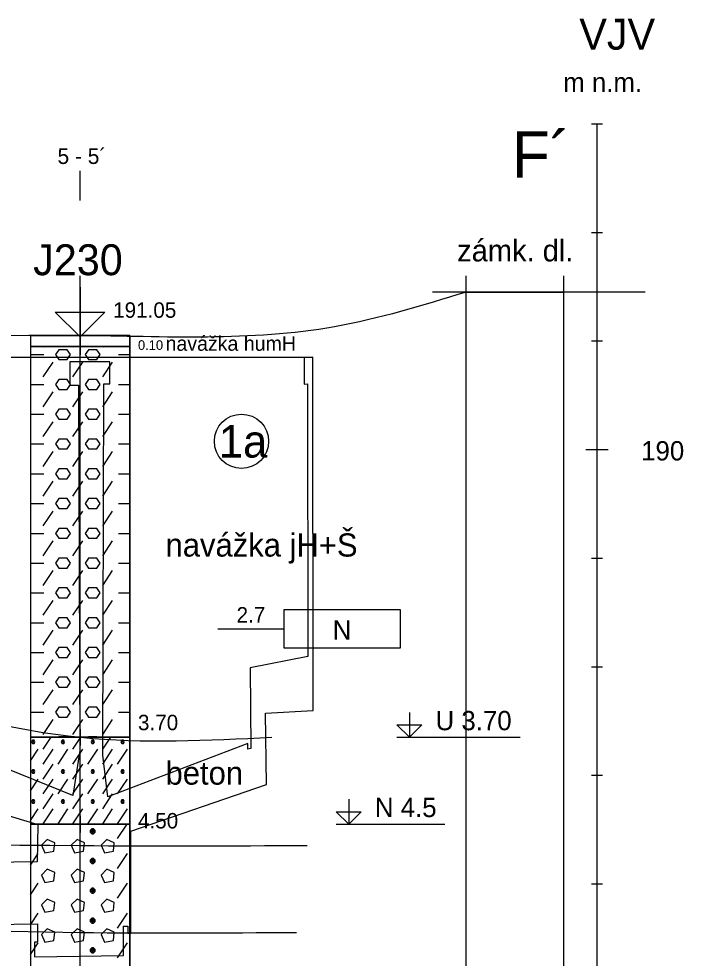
# Model space of a CAD drawing. Extents: x 3042 to 4120, y 576 to 2694.
# Drawn here: x 3510.79 to 3541.38, y 610.4 to 653.66 of the extents above; entities that cross this region are included whole.
import ezdxf

# ---------------------------------------------------------------- set-up
doc = ezdxf.new("R2010")
doc.units = 0
for name, color, linetype in [('15', 7, 'Continuous'), ('16', 7, 'Continuous'), ('17', 7, 'Continuous'), ('18', 7, 'Continuous'), ('19', 7, 'Continuous'), ('20', 7, 'Continuous'), ('21', 7, 'Continuous'), ('22', 7, 'Continuous'), ('51', 7, 'Continuous'), ('52', 7, 'Continuous'), ('53', 7, 'Continuous'), ('56', 7, 'Continuous'), ('61', 7, 'Continuous'), ('62', 7, 'Continuous'), ('HPV', 7, 'Continuous'), ('ig vrty popis', 7, 'Continuous'), ('komunikace', 7, 'Continuous'), ('nádrže', 7, 'Continuous'), ('pomocna', 7, 'Continuous'), ('rozhraní', 7, 'Continuous')]:
    doc.layers.add(name, color=color, linetype=linetype)

msp = doc.modelspace()

# ---------------------------------------------------------------- linework, layer by layer
at = {"layer": '15'}
msp.add_lwpolyline([(3513.612, 641.299), (3513.612, 639.013), (3512.469, 640.156), (3514.755, 640.156), (3513.612, 639.013)], dxfattribs=at)
at = {"layer": '18'}
msp.add_line((3513.612, 599.076), (3513.612, 639.076), dxfattribs=at)
at = {"layer": '19'}
for p, q in [((3537.16, 648.826), (3537.668, 648.826)), ((3537.16, 643.826), (3537.668, 643.826)), ((3537.16, 638.826), (3537.668, 638.826)), ((3536.906, 633.826), (3537.922, 633.826)), ((3537.16, 628.826), (3537.668, 628.826)), ((3537.16, 623.826), (3537.668, 623.826)), ((3537.16, 618.826), (3537.668, 618.826)), ((3537.16, 613.826), (3537.668, 613.826))]:
    msp.add_line(p, q, dxfattribs=at)
at = {"layer": '21'}
msp.add_line((3537.414, 583.826), (3537.414, 648.826), dxfattribs=at)
at = {"layer": '22'}
msp.add_lwpolyline([(3513.612, 645.299), (3513.612, 645.299), (3513.612, 646.668)], dxfattribs=at)
at = {"layer": '51'}
for p, q in [((3511.911, 638.539), (3511.936, 638.576)), ((3513.283, 638.539), (3513.308, 638.577)), ((3514.654, 638.539), (3514.679, 638.576)), ((3511.326, 638.197), (3511.949, 638.197)), ((3515.378, 638.197), (3515.898, 638.197)), ((3511.911, 637.168), (3512.368, 637.854)), ((3513.283, 637.168), (3513.74, 637.854)), ((3514.654, 637.168), (3515.112, 637.854)), ((3511.326, 636.825), (3511.949, 636.825)), ((3515.378, 636.825), (3515.898, 636.825)), ((3511.911, 635.796), (3512.368, 636.482)), ((3513.283, 635.796), (3513.74, 636.482)), ((3514.654, 635.796), (3515.112, 636.482)), ((3511.326, 635.453), (3511.949, 635.453)), ((3511.911, 634.425), (3512.368, 635.11)), ((3513.283, 634.425), (3513.74, 635.11)), ((3514.654, 634.425), (3515.112, 635.11)), ((3515.378, 635.453), (3515.898, 635.453)), ((3511.326, 634.082), (3511.949, 634.082)), ((3515.378, 634.082), (3515.898, 634.082)), ((3511.911, 633.053), (3512.368, 633.739)), ((3513.283, 633.053), (3513.74, 633.739)), ((3514.654, 633.053), (3515.112, 633.739)), ((3511.326, 632.71), (3511.949, 632.71)), ((3515.378, 632.71), (3515.898, 632.71)), ((3511.911, 631.681), (3512.368, 632.367)), ((3513.283, 631.681), (3513.74, 632.367)), ((3514.654, 631.681), (3515.112, 632.367)), ((3511.326, 631.339), (3511.949, 631.339)), ((3515.378, 631.339), (3515.898, 631.339)), ((3511.911, 630.31), (3512.368, 630.996)), ((3513.283, 630.31), (3513.74, 630.996)), ((3514.654, 630.31), (3515.112, 630.996)), ((3511.326, 629.967), (3511.949, 629.967)), ((3515.378, 629.967), (3515.898, 629.967)), ((3511.911, 628.938), (3512.368, 629.624)), ((3513.283, 628.938), (3513.74, 629.624)), ((3514.654, 628.938), (3515.112, 629.624)), ((3511.326, 628.595), (3511.949, 628.595)), ((3515.378, 628.595), (3515.898, 628.595)), ((3511.911, 627.567), (3512.368, 628.252)), ((3513.283, 627.567), (3513.74, 628.252)), ((3514.654, 627.567), (3515.112, 628.252)), ((3511.326, 627.224), (3511.949, 627.224)), ((3511.911, 626.195), (3512.368, 626.881)), ((3513.283, 626.195), (3513.74, 626.881)), ((3514.654, 626.195), (3515.112, 626.881)), ((3515.378, 627.224), (3515.898, 627.224)), ((3511.326, 625.852), (3511.949, 625.852)), ((3515.378, 625.852), (3515.898, 625.852)), ((3511.911, 624.823), (3512.368, 625.509)), ((3513.283, 624.823), (3513.74, 625.509)), ((3514.654, 624.823), (3515.112, 625.509)), ((3511.326, 624.481), (3511.949, 624.481)), ((3515.378, 624.481), (3515.898, 624.481)), ((3511.911, 623.452), (3512.368, 624.138)), ((3513.283, 623.452), (3513.74, 624.138)), ((3514.654, 623.452), (3515.112, 624.138)), ((3511.326, 623.109), (3511.949, 623.109)), ((3515.378, 623.109), (3515.898, 623.109)), ((3511.911, 622.08), (3512.368, 622.766)), ((3513.283, 622.08), (3513.74, 622.766)), ((3514.654, 622.08), (3515.112, 622.766)), ((3511.326, 621.737), (3511.949, 621.737)), ((3515.378, 621.737), (3515.898, 621.737)), ((3511.911, 620.709), (3512.368, 621.394)), ((3513.283, 620.709), (3513.74, 621.394)), ((3514.654, 620.709), (3515.112, 621.394)), ((3511.911, 620.023), (3512.28, 620.576)), ((3513.283, 620.023), (3513.652, 620.576)), ((3514.654, 620.023), (3515.024, 620.576)), ((3511.326, 619.487), (3511.683, 620.023)), ((3511.911, 619.337), (3512.368, 620.023)), ((3512.597, 619.337), (3513.054, 620.023)), ((3513.283, 619.337), (3513.74, 620.023)), ((3513.969, 619.337), (3514.426, 620.023)), ((3514.654, 619.337), (3515.112, 620.023)), ((3515.34, 619.337), (3515.798, 620.023)), ((3511.911, 618.651), (3512.368, 619.337)), ((3513.283, 618.651), (3513.74, 619.337)), ((3514.654, 618.651), (3515.112, 619.337)), ((3511.326, 618.116), (3511.683, 618.651)), ((3511.911, 617.965), (3512.368, 618.651)), ((3512.597, 617.965), (3513.054, 618.651)), ((3513.283, 617.965), (3513.74, 618.651)), ((3513.969, 617.965), (3514.426, 618.651)), ((3514.654, 617.965), (3515.112, 618.651)), ((3515.34, 617.965), (3515.798, 618.651)), ((3511.911, 617.28), (3512.368, 617.965)), ((3513.283, 617.28), (3513.74, 617.965)), ((3514.654, 617.28), (3515.112, 617.965)), ((3511.326, 616.744), (3511.683, 617.28)), ((3511.911, 616.594), (3512.368, 617.28)), ((3512.597, 616.594), (3513.054, 617.28)), ((3513.283, 616.594), (3513.74, 617.28)), ((3513.969, 616.594), (3514.426, 617.28)), ((3514.654, 616.594), (3515.112, 617.28)), ((3515.34, 616.594), (3515.798, 617.28)), ((3512.357, 616.576), (3512.368, 616.594)), ((3513.728, 616.577), (3513.74, 616.594)), ((3515.1, 616.577), (3515.112, 616.594)), ((3515.34, 615.908), (3515.786, 616.576)), ((3514.197, 616.137), (3514.197, 616.365)), ((3511.326, 614.687), (3511.683, 615.222)), ((3515.34, 614.536), (3515.798, 615.222)), ((3514.197, 614.765), (3514.197, 614.994)), ((3511.326, 613.315), (3511.683, 613.851)), ((3514.197, 613.393), (3514.197, 613.622)), ((3515.34, 613.165), (3515.798, 613.851)), ((3511.326, 611.944), (3511.683, 612.479)), ((3514.197, 612.022), (3514.197, 612.25)), ((3515.34, 611.793), (3515.798, 612.479)), ((3511.326, 610.572), (3511.683, 611.107)), ((3514.197, 610.65), (3514.197, 610.879)), ((3515.34, 610.422), (3515.798, 611.107))]:
    msp.add_line(p, q, dxfattribs=at)
for points in [[(3511.326, 638.576), (3515.898, 638.576), (3515.898, 639.076), (3511.326, 639.076)], [(3511.326, 620.576), (3515.898, 620.576), (3515.898, 638.576), (3511.326, 638.576)], [(3511.326, 616.576), (3515.898, 616.576), (3515.898, 620.576), (3511.326, 620.576)], [(3511.326, 601.576), (3515.898, 601.576), (3515.898, 616.576), (3511.326, 616.576)]]:
    msp.add_lwpolyline(points, close=True, dxfattribs=at)
for points in [[(3512.635, 637.968), (3513.016, 637.968), (3513.169, 638.197), (3513.016, 638.425), (3512.635, 638.425), (3512.483, 638.197), (3512.635, 637.968)], [(3514.007, 637.968), (3514.388, 637.968), (3514.54, 638.197), (3514.388, 638.425), (3514.007, 638.425), (3513.854, 638.197), (3514.007, 637.968)], [(3512.635, 636.596), (3513.016, 636.596), (3513.169, 636.825), (3513.016, 637.054), (3512.635, 637.054), (3512.483, 636.825), (3512.635, 636.596)], [(3514.007, 636.596), (3514.388, 636.596), (3514.54, 636.825), (3514.388, 637.054), (3514.007, 637.054), (3513.854, 636.825), (3514.007, 636.596)], [(3512.635, 635.225), (3513.016, 635.225), (3513.169, 635.453), (3513.016, 635.682), (3512.635, 635.682), (3512.483, 635.453), (3512.635, 635.225)], [(3514.007, 635.225), (3514.388, 635.225), (3514.54, 635.453), (3514.388, 635.682), (3514.007, 635.682), (3513.854, 635.453), (3514.007, 635.225)], [(3512.635, 633.853), (3513.016, 633.853), (3513.169, 634.082), (3513.016, 634.31), (3512.635, 634.31), (3512.483, 634.082), (3512.635, 633.853)], [(3514.007, 633.853), (3514.388, 633.853), (3514.54, 634.082), (3514.388, 634.31), (3514.007, 634.31), (3513.854, 634.082), (3514.007, 633.853)], [(3512.635, 632.482), (3513.016, 632.482), (3513.169, 632.71), (3513.016, 632.939), (3512.635, 632.939), (3512.483, 632.71), (3512.635, 632.482)], [(3514.007, 632.482), (3514.388, 632.482), (3514.54, 632.71), (3514.388, 632.939), (3514.007, 632.939), (3513.854, 632.71), (3514.007, 632.482)], [(3512.635, 631.11), (3513.016, 631.11), (3513.169, 631.339), (3513.016, 631.567), (3512.635, 631.567), (3512.483, 631.339), (3512.635, 631.11)], [(3514.007, 631.11), (3514.388, 631.11), (3514.54, 631.339), (3514.388, 631.567), (3514.007, 631.567), (3513.854, 631.339), (3514.007, 631.11)], [(3512.635, 629.738), (3513.016, 629.738), (3513.169, 629.967), (3513.016, 630.196), (3512.635, 630.196), (3512.483, 629.967), (3512.635, 629.738)], [(3514.007, 629.738), (3514.388, 629.738), (3514.54, 629.967), (3514.388, 630.196), (3514.007, 630.196), (3513.854, 629.967), (3514.007, 629.738)], [(3512.635, 628.367), (3513.016, 628.367), (3513.169, 628.595), (3513.016, 628.824), (3512.635, 628.824), (3512.483, 628.595), (3512.635, 628.367)], [(3514.007, 628.367), (3514.388, 628.367), (3514.54, 628.595), (3514.388, 628.824), (3514.007, 628.824), (3513.854, 628.595), (3514.007, 628.367)], [(3512.635, 626.995), (3513.016, 626.995), (3513.169, 627.224), (3513.016, 627.452), (3512.635, 627.452), (3512.483, 627.224), (3512.635, 626.995)], [(3514.007, 626.995), (3514.388, 626.995), (3514.54, 627.224), (3514.388, 627.452), (3514.007, 627.452), (3513.854, 627.224), (3514.007, 626.995)], [(3512.635, 625.624), (3513.016, 625.624), (3513.169, 625.852), (3513.016, 626.081), (3512.635, 626.081), (3512.483, 625.852), (3512.635, 625.624)], [(3514.007, 625.624), (3514.388, 625.624), (3514.54, 625.852), (3514.388, 626.081), (3514.007, 626.081), (3513.854, 625.852), (3514.007, 625.624)], [(3512.635, 624.252), (3513.016, 624.252), (3513.169, 624.481), (3513.016, 624.709), (3512.635, 624.709), (3512.483, 624.481), (3512.635, 624.252)], [(3514.007, 624.252), (3514.388, 624.252), (3514.54, 624.481), (3514.388, 624.709), (3514.007, 624.709), (3513.854, 624.481), (3514.007, 624.252)], [(3512.635, 622.88), (3513.016, 622.88), (3513.169, 623.109), (3513.016, 623.338), (3512.635, 623.338), (3512.483, 623.109), (3512.635, 622.88)], [(3514.007, 622.88), (3514.388, 622.88), (3514.54, 623.109), (3514.388, 623.338), (3514.007, 623.338), (3513.854, 623.109), (3514.007, 622.88)], [(3512.635, 621.509), (3513.016, 621.509), (3513.169, 621.737), (3513.016, 621.966), (3512.635, 621.966), (3512.483, 621.737), (3512.635, 621.509)], [(3514.007, 621.509), (3514.388, 621.509), (3514.54, 621.737), (3514.388, 621.966), (3514.007, 621.966), (3513.854, 621.737), (3514.007, 621.509)], [(3511.416, 620.442), (3511.378, 620.366), (3511.416, 620.29), (3511.492, 620.29), (3511.53, 620.366), (3511.492, 620.442), (3511.416, 620.442), (3511.492, 620.29)], [(3513.028, 620.576), (3513.016, 620.594), (3512.635, 620.594), (3512.623, 620.576)], [(3512.788, 620.442), (3512.749, 620.366), (3512.788, 620.29), (3512.864, 620.29), (3512.902, 620.366), (3512.864, 620.442), (3512.788, 620.442), (3512.864, 620.29)], [(3514.4, 620.576), (3514.388, 620.594), (3514.007, 620.594), (3513.995, 620.576)], [(3514.159, 620.442), (3514.121, 620.366), (3514.159, 620.29), (3514.235, 620.29), (3514.273, 620.366), (3514.235, 620.442), (3514.159, 620.442), (3514.235, 620.29)], [(3515.531, 620.442), (3515.493, 620.366), (3515.531, 620.29), (3515.607, 620.29), (3515.645, 620.366), (3515.607, 620.442), (3515.531, 620.442), (3515.607, 620.29)], [(3511.416, 619.07), (3511.378, 618.994), (3511.416, 618.918), (3511.492, 618.918), (3511.53, 618.994), (3511.492, 619.07), (3511.416, 619.07), (3511.492, 618.918)], [(3512.788, 619.07), (3512.749, 618.994), (3512.788, 618.918), (3512.864, 618.918), (3512.902, 618.994), (3512.864, 619.07), (3512.788, 619.07), (3512.864, 618.918)], [(3514.159, 619.07), (3514.121, 618.994), (3514.159, 618.918), (3514.235, 618.918), (3514.273, 618.994), (3514.235, 619.07), (3514.159, 619.07), (3514.235, 618.918)], [(3515.531, 619.07), (3515.493, 618.994), (3515.531, 618.918), (3515.607, 618.918), (3515.645, 618.994), (3515.607, 619.07), (3515.531, 619.07), (3515.607, 618.918)], [(3511.416, 617.699), (3511.378, 617.623), (3511.416, 617.546), (3511.492, 617.546), (3511.53, 617.623), (3511.492, 617.699), (3511.416, 617.699), (3511.492, 617.546)], [(3512.788, 617.699), (3512.749, 617.623), (3512.788, 617.546), (3512.864, 617.546), (3512.902, 617.623), (3512.864, 617.699), (3512.788, 617.699), (3512.864, 617.546)], [(3514.159, 617.699), (3514.121, 617.623), (3514.159, 617.546), (3514.235, 617.546), (3514.273, 617.623), (3514.235, 617.699), (3514.159, 617.699), (3514.235, 617.546)], [(3515.531, 617.699), (3515.493, 617.623), (3515.531, 617.546), (3515.607, 617.546), (3515.645, 617.623), (3515.607, 617.699), (3515.531, 617.699), (3515.607, 617.546)], [(3514.159, 616.365), (3514.083, 616.289), (3514.083, 616.213), (3514.159, 616.137), (3514.235, 616.137), (3514.312, 616.213), (3514.312, 616.289), (3514.235, 616.365), (3514.159, 616.365), (3514.312, 616.213), (3514.083, 616.213), (3514.235, 616.365)], [(3511.835, 615.603), (3511.987, 615.26), (3512.407, 615.337), (3512.445, 615.718), (3512.102, 615.87), (3511.835, 615.603)], [(3513.207, 615.603), (3513.359, 615.26), (3513.778, 615.337), (3513.816, 615.718), (3513.473, 615.87), (3513.207, 615.603)], [(3514.578, 615.603), (3514.731, 615.26), (3515.15, 615.337), (3515.188, 615.718), (3514.845, 615.87), (3514.578, 615.603)], [(3514.159, 614.994), (3514.083, 614.917), (3514.083, 614.841), (3514.159, 614.765), (3514.235, 614.765), (3514.312, 614.841), (3514.312, 614.917), (3514.235, 614.994), (3514.159, 614.994), (3514.312, 614.841), (3514.083, 614.841), (3514.235, 614.994)], [(3511.835, 614.232), (3511.987, 613.889), (3512.407, 613.965), (3512.445, 614.346), (3512.102, 614.498), (3511.835, 614.232)], [(3513.207, 614.232), (3513.359, 613.889), (3513.778, 613.965), (3513.816, 614.346), (3513.473, 614.498), (3513.207, 614.232)], [(3514.578, 614.232), (3514.731, 613.889), (3515.15, 613.965), (3515.188, 614.346), (3514.845, 614.498), (3514.578, 614.232)], [(3514.159, 613.622), (3514.083, 613.546), (3514.083, 613.47), (3514.159, 613.393), (3514.235, 613.393), (3514.312, 613.47), (3514.312, 613.546), (3514.235, 613.622), (3514.159, 613.622), (3514.312, 613.47), (3514.083, 613.47), (3514.235, 613.622)], [(3511.835, 612.86), (3511.987, 612.517), (3512.407, 612.593), (3512.445, 612.974), (3512.102, 613.127), (3511.835, 612.86)], [(3513.207, 612.86), (3513.359, 612.517), (3513.778, 612.593), (3513.816, 612.974), (3513.473, 613.127), (3513.207, 612.86)], [(3514.578, 612.86), (3514.731, 612.517), (3515.15, 612.593), (3515.188, 612.974), (3514.845, 613.127), (3514.578, 612.86)], [(3514.159, 612.25), (3514.083, 612.174), (3514.083, 612.098), (3514.159, 612.022), (3514.235, 612.022), (3514.312, 612.098), (3514.312, 612.174), (3514.235, 612.25), (3514.159, 612.25), (3514.312, 612.098), (3514.083, 612.098), (3514.235, 612.25)], [(3511.835, 611.488), (3511.987, 611.146), (3512.407, 611.222), (3512.445, 611.603), (3512.102, 611.755), (3511.835, 611.488)], [(3513.207, 611.488), (3513.359, 611.146), (3513.778, 611.222), (3513.816, 611.603), (3513.473, 611.755), (3513.207, 611.488)], [(3514.578, 611.488), (3514.731, 611.146), (3515.15, 611.222), (3515.188, 611.603), (3514.845, 611.755), (3514.578, 611.488)], [(3514.159, 610.879), (3514.083, 610.803), (3514.083, 610.726), (3514.159, 610.65), (3514.235, 610.65), (3514.312, 610.726), (3514.312, 610.803), (3514.235, 610.879), (3514.159, 610.879), (3514.312, 610.726), (3514.083, 610.726), (3514.235, 610.879)]]:
    msp.add_lwpolyline(points, dxfattribs=at)
at = {"layer": '53'}
for p, q in [((3511.326, 639.076), (3515.898, 639.076)), ((3511.326, 639.076), (3511.326, 599.076)), ((3515.898, 639.076), (3515.898, 599.076)), ((3511.326, 638.576), (3515.898, 638.576)), ((3511.326, 620.576), (3515.898, 620.576)), ((3511.326, 616.576), (3515.898, 616.576))]:
    msp.add_line(p, q, dxfattribs=at)
at = {"layer": '56'}
for p, q in [((3513.612, 639.457), (3513.612, 638.695)), ((3513.231, 639.076), (3513.993, 639.076)), ((3513.612, 638.957), (3513.612, 638.195)), ((3513.231, 638.576), (3513.993, 638.576)), ((3513.612, 620.957), (3513.612, 620.195)), ((3513.231, 620.576), (3513.993, 620.576)), ((3513.612, 616.957), (3513.612, 616.195)), ((3513.231, 616.576), (3513.993, 616.576))]:
    msp.add_line(p, q, dxfattribs=at)
at = {"layer": '61'}
for p, q in [((3528.202, 620.576), (3533.875, 620.576)), ((3525.408, 616.576), (3530.404, 616.576))]:
    msp.add_line(p, q, dxfattribs=at)
for points in [[(3528.774, 621.719), (3528.774, 620.576), (3528.202, 621.148), (3529.345, 621.148), (3528.774, 620.576)], [(3525.98, 617.719), (3525.98, 616.576), (3525.408, 617.148), (3526.551, 617.148), (3525.98, 616.576)]]:
    msp.add_lwpolyline(points, dxfattribs=at)
at = {"layer": '62'}
msp.add_line((3519.962, 625.576), (3523.01, 625.576), dxfattribs=at)
msp.add_lwpolyline([(3528.344, 624.687), (3523.01, 624.687), (3523.01, 626.465), (3528.344, 626.465), (3528.344, 624.687)], dxfattribs=at)
at = {"layer": 'HPV'}
msp.add_spline([(3524.068, 615.576), (3513.612, 615.576), (3425.062, 621.559), (3404.852, 623.33), (3380.372, 621.865), (3350.809, 620.156)], degree=3, dxfattribs=at)
at = {"layer": 'komunikace'}
msp.add_line((3531.382, 641.076), (3535.882, 641.076), dxfattribs=at)
at = {"layer": 'nádrže'}
msp.add_line((3503.708, 638.076), (3524.328, 638.076), dxfattribs=at)
for points in [[(3509.47, 611.951), (3511.646, 611.984), (3511.647, 611.136), (3511.514, 611.134), (3511.515, 610.471), (3515.609, 610.534), (3515.608, 611.871), (3515.818, 611.874), (3515.818, 611.554), (3515.952, 611.557), (3515.949, 616.251), (3522.2, 618.407), (3522.155, 621.692), (3524.346, 621.805), (3524.328, 638.076), (3523.928, 638.066), (3523.929, 636.843), (3524.083, 636.848), (3524.097, 624.296), (3521.441, 623.779), (3521.47, 620.062), (3521.339, 620.036), (3521.337, 620.293), (3514.886, 617.829), (3514.668, 619.758), (3514.713, 636.856), (3514.983, 636.856), (3514.979, 637.87), (3513.135, 637.87), (3513.139, 636.795), (3513.544, 636.795), (3513.603, 619.965), (3513.284, 617.896), (3506.633, 620.582)], [(3505.968, 618.283), (3511.665, 616.556), (3511.644, 614.847), (3509.469, 614.814)]]:
    msp.add_lwpolyline(points, dxfattribs=at)
at = {"layer": 'pomocna'}
for p, q in [((3513.612, 583.826), (3513.612, 641.826)), ((3531.382, 583.826), (3531.382, 641.826)), ((3535.882, 583.826), (3535.882, 641.826)), ((3539.63, 641.076), (3529.835, 641.076))]:
    msp.add_line(p, q, dxfattribs=at)
at = {"layer": 'rozhraní'}
msp.add_circle((3521.045, 634.208), 1.25, dxfattribs=at)
for points in [[(3531.382, 641.076), (3525.329, 639.479), (3513.548, 639.076), (3477.172, 638.426), (3462.905, 639.877), (3424.998, 640.427), (3415.792, 641.826)], [(3447.81, 626.908), (3462.819, 629.377), (3477.172, 631.426), (3513.652, 620.576), (3522.449, 620.576)], [(3523.585, 611.576), (3513.612, 611.576), (3462.842, 615.815), (3425.062, 616.427), (3404.852, 611.276), (3380.372, 614.776), (3257.292, 616.827), (3247.758, 616.827)]]:
    msp.add_spline(points, degree=3, dxfattribs=at)

# ---------------------------------------------------------------- texts
at = {"layer": '16'}
msp.add_text('J230', height=1.4224, dxfattribs=at).set_placement((3511.453, 641.855))
at = {"layer": '17'}
msp.add_text('191.05', height=0.7112, dxfattribs=at).set_placement((3515.136, 639.894))
at = {"layer": '19'}
for s, p in [('m n.m.', (3535.858, 650.293)), ('190', (3539.446, 633.325))]:
    msp.add_text(s, height=0.889, dxfattribs=at).set_placement(p)
at = {"layer": '20'}
msp.add_text('VJV', height=1.4224, dxfattribs=at).set_placement((3536.599, 652.24))
at = {"layer": '22'}
msp.add_text('5 - 5´', height=0.72, dxfattribs=at).set_placement((3512.576, 646.977))
at = {"layer": '52'}
for s, height, p in [('navážka humH', 0.6731, (3517.549, 638.374)), ('0.10', 0.4445, (3516.279, 638.415)), ('navážka jH+Š', 1.0668, (3517.549, 628.898)), ('3.70', 0.7112, (3516.279, 620.902)), ('beton', 1.0668, (3517.549, 618.395)), ('4.50', 0.7112, (3516.279, 616.378))]:
    msp.add_text(s, height=height, dxfattribs=at).set_placement(p)
at = {"layer": '61'}
for s, p in [('U 3.70', (3529.98, 620.9)), ('N 4.5', (3527.186, 616.9))]:
    msp.add_text(s, height=0.889, dxfattribs=at).set_placement(p)
at = {"layer": '62'}
for s, height, p in [('2.7', 0.7112, (3520.819, 625.861)), ('N', 0.889, (3525.243, 625.075))]:
    msp.add_text(s, height=height, dxfattribs=at).set_placement(p)
at = {"layer": 'ig vrty popis'}
msp.add_text('F´', height=2.132, dxfattribs=at).set_placement((3533.497, 646.347))
at = {"layer": 'komunikace'}
msp.add_text('zámk. dl.', height=1, dxfattribs=at).set_placement((3530.974, 642.491))
at = {"layer": 'rozhraní'}
msp.add_text('1a', height=1.5, dxfattribs=at).set_placement((3520.002, 633.458))

doc.saveas('drawing.dxf')
